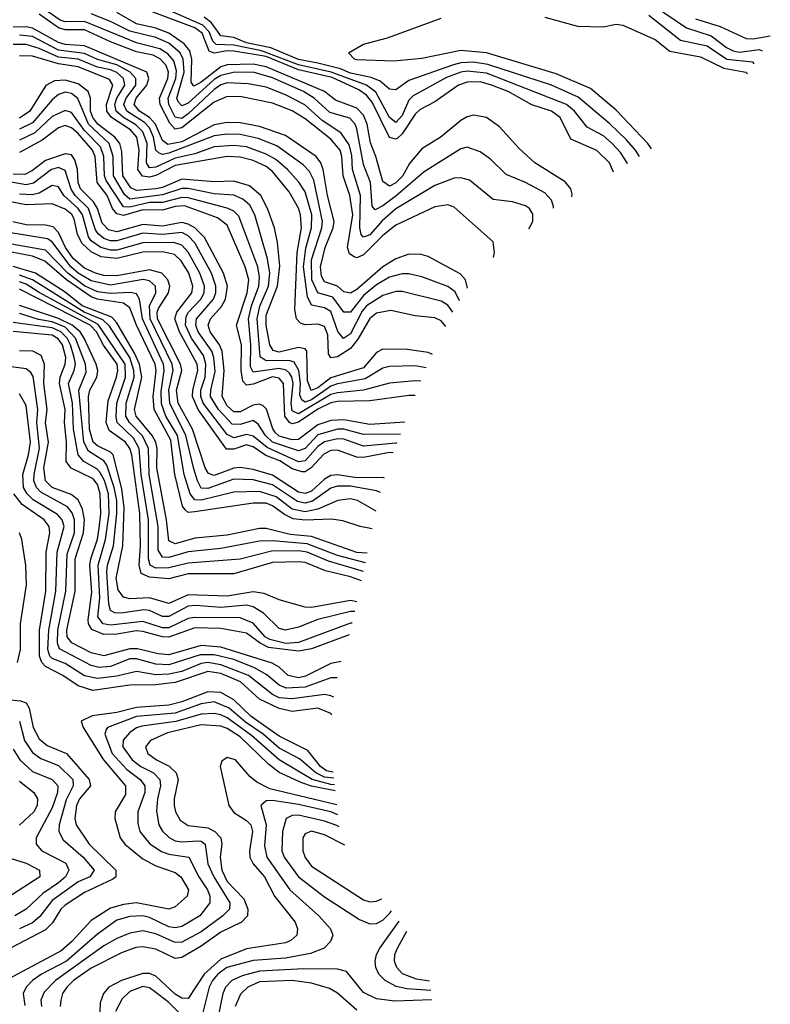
# Model space of a CAD drawing. Header units: inches. Extents: x 884549 to 1028252, y 526810 to 653624.
# Tile 1008 of 1056: x 1022130 to 1024445, y 631457 to 634492. Entities that reach past the tile are written whole.
import ezdxf

# ---------------------------------------------------------------- set-up
doc = ezdxf.new("R2010")
doc.units = ezdxf.units.IN
doc.header["$MEASUREMENT"] = 0
doc.layers.add('B0623', color=7, linetype='Continuous')

msp = doc.modelspace()

# ---------------------------------------------------------------- linework, layer by layer
at = {"layer": 'B0623', "color": 5}
for points, elevation in [([(1024004.1, 634047.7), (1024003.4, 634050), (1023982.5, 634082.5), (1023957.3, 634110), (1023930, 634133.2), (1023880.4, 634160.4), (1023840.9, 634210), (1023816.2, 634230), (1023570, 634326.5), (1023510, 634332.6), (1023490, 634330), (1023446.5, 634313.5), (1023343.3, 634256.7), (1023330, 634243.8), (1023310, 634195.9), (1023290, 634174.7), (1023270, 634190.3), (1023228, 634268), (1023199.2, 634290), (1023090.2, 634330.2), (1022990, 634352.3), (1022875.9, 634395.9), (1022790, 634413.3), (1022735.7, 634415.7), (1022725.4, 634425.4), (1022713.9, 634453.9), (1022695, 634475), (1022527.9, 634547.9)], 1460), ([(1024050, 634559.6), (1024186.3, 634466.3), (1024262.5, 634442.4), (1024310, 634405.5), (1024330, 634395.2), (1024350, 634391.6), (1024410, 634399.7), (1024419.4, 634396.1)], 1460), ([(1023700, 633847.3), (1023712.3, 633870), (1023712.5, 633892.5), (1023701.9, 633910), (1023690, 633918.2), (1023650, 633929.9), (1023590, 633937.9), (1023517, 633997), (1023490, 634004.5), (1023470, 634003.1), (1023410, 633980.6), (1023290, 633909), (1023248.3, 633871.7), (1023210, 633829), (1023190, 633821.5), (1023182.7, 633830), (1023179.4, 633850), (1023181.2, 633950), (1023156.6, 634030), (1023154, 634074), (1023145.7, 634105.7), (1023121.4, 634141.4), (1023061.7, 634181.7), (1023009.7, 634229.7), (1022950, 634259.9), (1022890, 634283.2), (1022834.2, 634294.2), (1022770, 634297.1), (1022750, 634290.7), (1022730, 634276.2), (1022650, 634201), (1022630, 634187.5), (1022610, 634190.8), (1022590.1, 634230), (1022588.4, 634250), (1022611.1, 634310), (1022614, 634334), (1022605.3, 634365.3), (1022586.6, 634386.6), (1022561.8, 634401.8), (1022490, 634420.8), (1022330, 634486.5), (1022270, 634484.8), (1022255.4, 634490), (1022204.8, 634524.8)], 1560), ([(1023833, 633945.4), (1023834, 633954), (1023829.5, 633970), (1023811.8, 633991.8), (1023718.3, 634050), (1023670, 634095), (1023610, 634161.5), (1023570, 634189.9), (1023530, 634197.4), (1023510, 634192.7), (1023490, 634181.2), (1023430, 634130.3), (1023370, 634093.8), (1023331.9, 634048.1), (1023310.3, 634009.7), (1023290, 633989.1), (1023270, 633978.9), (1023250, 633992.8), (1023228.8, 634070), (1023212.2, 634112.2), (1023201.3, 634170), (1023190, 634197), (1023170, 634219), (1023104, 634244), (1023070, 634270.7), (1022890, 634346), (1022850, 634354.5), (1022770, 634352.1), (1022750, 634346.5), (1022690, 634299.4), (1022666.7, 634286.7), (1022659.1, 634299.1), (1022660.5, 634370), (1022655.2, 634395.2), (1022637.5, 634417.5), (1022590, 634450), (1022550, 634465.7), (1022490, 634479.4), (1022430, 634513.6)], 1520), ([(1023961, 634021.6), (1023948.5, 634050), (1023910, 634088.5), (1023830, 634123.6), (1023797, 634190), (1023770, 634209.7), (1023709.6, 634229.6), (1023636.6, 634270), (1023585.2, 634290), (1023550, 634299.7), (1023510, 634299.6), (1023483, 634290), (1023410, 634238.1), (1023364.8, 634215.2), (1023350, 634200.8), (1023310, 634139.8), (1023294.1, 634125.9), (1023290, 634123), (1023270, 634128.6), (1023217.2, 634237.2), (1023199.3, 634259.3), (1023175.5, 634275.5), (1023093.2, 634313.2), (1022990, 634337.5), (1022890, 634378.2), (1022790, 634394.6), (1022770, 634395.9), (1022730, 634388.8), (1022714.3, 634394.3), (1022692.3, 634450), (1022670, 634466.7), (1022522.4, 634522.4)], 1480), ([(1023590.8, 633758.8), (1023594.3, 633774.3), (1023590, 633806.6), (1023470, 633914.2), (1023450, 633921.3), (1023410, 633914.7), (1023290, 633858.1), (1023250, 633826.3), (1023190, 633767.2), (1023170, 633758), (1023161.2, 633761.2), (1023147.1, 633770), (1023141, 633790), (1023157.1, 633890), (1023147.9, 633950), (1023127.9, 634010), (1023123.7, 634070), (1023118, 634090), (1023090, 634123), (1023010, 634185.8), (1022970, 634211.2), (1022910, 634234.8), (1022813.6, 634253.6), (1022770, 634255.4), (1022730, 634237.1), (1022630, 634158.3), (1022610, 634154.2), (1022593, 634173), (1022563.1, 634230), (1022561.3, 634250), (1022587.1, 634310), (1022588.7, 634330), (1022581.7, 634350), (1022564.4, 634370), (1022542.1, 634382.1), (1022490, 634393.1), (1022410, 634423.1), (1022330, 634460.7), (1022270, 634460.3), (1022250, 634466.5), (1022190, 634508.8)], 1580), ([(1023776.6, 633910.7), (1023776.3, 633916.3), (1023770, 633934.9), (1023750, 633957.5), (1023690, 633989.6), (1023630, 634014), (1023582, 634062), (1023550, 634084.7), (1023510, 634098.7), (1023490, 634093.8), (1023377, 634023), (1023291.1, 633948.9), (1023250, 633917.6), (1023226.1, 633906.1), (1023217.4, 633917.4), (1023212.1, 633990), (1023190, 634045.5), (1023170, 634155), (1023164.9, 634170), (1023148.5, 634188.5), (1023086, 634206), (1023038.5, 634250), (1023005, 634270), (1022910, 634312.4), (1022850, 634329.6), (1022788.6, 634328.6), (1022750, 634319.9), (1022730, 634306.9), (1022650, 634234.6), (1022630, 634226.1), (1022618.4, 634238.4), (1022614.6, 634250), (1022637.4, 634330), (1022634.3, 634370), (1022624.6, 634390), (1022590, 634419.4), (1022550, 634437), (1022470, 634456.5), (1022410, 634486.3), (1022350, 634509.5)], 1540), ([(1024041.5, 634070.4), (1024028.9, 634090), (1024001, 634121), (1023950, 634170.8), (1023852.4, 634252.4), (1023769.6, 634289.6), (1023574, 634354), (1023530, 634360.3), (1023490, 634358.5), (1023467.7, 634352.3), (1023330, 634304.1), (1023290, 634275.4), (1023270, 634277.1), (1023242, 634302), (1023213.6, 634313.6), (1023150, 634327), (1023119.9, 634339.9), (1023050, 634358), (1022990, 634369.1), (1022904.7, 634404.7), (1022830, 634420.5), (1022790, 634436.7), (1022750, 634441.6), (1022721.6, 634481.6), (1022699.1, 634499.1)], 1440), ([(1024078.5, 634093.7), (1024067.3, 634110), (1023970, 634212.4), (1023890, 634279.1), (1023784.7, 634324.7), (1023570, 634389), (1023490, 634396.8), (1023370, 634371.9), (1023283.5, 634363.5), (1023170, 634368.2), (1023162.9, 634370), (1023144, 634390), (1023190, 634416.5), (1023264.2, 634435.8), (1023430, 634496.3)], 1420), ([(1023750, 634499.4), (1023850, 634472.2), (1023929.9, 634470.1), (1023970, 634477.8), (1023990, 634474.7), (1024090, 634430.5), (1024135, 634395), (1024230, 634377.4), (1024301.9, 634341.9), (1024369, 634330), (1024374, 634325.1)], 1420), ([(1024070, 634505.4), (1024168.1, 634428.1), (1024250, 634410.6), (1024310.4, 634370.4), (1024390, 634361.6), (1024393.6, 634355.7)], 1440), ([(1024214.1, 634494.1), (1024290.6, 634470.6), (1024370, 634433.4), (1024392.2, 634432.2), (1024444.9, 634441.9)], 1480), ([(1023510.9, 633664.6), (1023504.4, 633690), (1023488.2, 633708.2), (1023390, 633761.5), (1023368.1, 633768.1), (1023330, 633769), (1023290, 633755), (1023250, 633730.4), (1023170, 633659.6), (1023150, 633648.6), (1023130, 633652.8), (1023110, 633670.8), (1023070, 633683.2), (1023060.8, 633700.8), (1023057.5, 633730), (1023071.9, 633790), (1023096.3, 633850), (1023100.1, 633870), (1023079.7, 633950), (1023065.6, 634030), (1023058.7, 634050), (1023044.1, 634070), (1022950, 634135.1), (1022870, 634162.6), (1022810, 634174.2), (1022770, 634174.9), (1022730, 634167.1), (1022630, 634115.6), (1022586.8, 634106.8), (1022570, 634119.7), (1022548.9, 634170), (1022530.1, 634190.1), (1022500, 634210), (1022483.2, 634230), (1022489.5, 634250), (1022522.1, 634290), (1022528.4, 634310), (1022522, 634330), (1022330, 634411.4), (1022270, 634414.9), (1022250, 634421), (1022170, 634466), (1022150, 634470.1), (1022110, 634468.6)], 1620), ([(1023486.5, 633624.9), (1023472.6, 633652.6), (1023450, 633669.7), (1023370, 633699.4), (1023330, 633708.8), (1023310, 633708.6), (1023270, 633698), (1023230, 633674.2), (1023190, 633641.5), (1023150, 633589.9), (1023130, 633589.9), (1023096.1, 633636.1), (1023049.9, 633649.9), (1023030.9, 633690), (1023030, 633751.5), (1023062.1, 633850), (1023064.3, 633870), (1023036.7, 633996.7), (1023023.4, 634023.4), (1023004.7, 634044.7), (1022922.6, 634102.6), (1022865, 634125), (1022810, 634138.1), (1022770, 634138.8), (1022730, 634133.2), (1022590, 634080), (1022570, 634076.4), (1022560, 634080), (1022549.7, 634089.7), (1022542.8, 634130), (1022530, 634157.9), (1022514.5, 634174.5), (1022460.1, 634210), (1022451, 634230), (1022458, 634250), (1022488.1, 634290), (1022488.7, 634310), (1022470.7, 634330), (1022430, 634352.1), (1022370, 634369.2), (1022330, 634387.2), (1022250, 634398), (1022170, 634439.4), (1022130, 634444.1)], 1640), ([(1023465.3, 633590.6), (1023450, 633611.5), (1023430, 633624.1), (1023310, 633654.1), (1023290, 633654.1), (1023250, 633641.9), (1023199.8, 633610), (1023186.7, 633593.3), (1023150, 633523.6), (1023128.6, 633508.6), (1023111.1, 633531.1), (1023090, 633592.3), (1023070, 633603.3), (1023030, 633612.2), (1023017.2, 633637.2), (1023005.2, 633730), (1023012.4, 633787.6), (1023030, 633850), (1023030.6, 633890), (1023010, 633960.6), (1022990.9, 633990.9), (1022955.8, 634030), (1022920.4, 634060.4), (1022890, 634077.6), (1022830, 634099.3), (1022790, 634104.4), (1022730, 634099.3), (1022670, 634078), (1022610, 634064.7), (1022550, 634037.6), (1022530, 634034.9), (1022521.2, 634050), (1022523.1, 634110), (1022510, 634145.8), (1022487.9, 634167.9), (1022450, 634190), (1022428.1, 634210), (1022423.7, 634230), (1022430.1, 634250), (1022454.4, 634290), (1022450.6, 634310.6), (1022430, 634329.1), (1022410, 634336.7), (1022370, 634345.6), (1022310, 634369.9), (1022250, 634376.4), (1022190, 634403), (1022150, 634415.3), (1022110, 634414.9)], 1660), ([(1023443.8, 633545.6), (1023430, 633563), (1023410, 633573.2), (1023350, 633578.7), (1023275.1, 633595.1), (1023230, 633586.7), (1023210, 633570.5), (1023172.8, 633507.2), (1023150, 633477.7), (1023110, 633452.5), (1023089.2, 633449.2), (1023082.2, 633462.2), (1023080, 633520), (1023070, 633545.9), (1023050, 633553.7), (1023010, 633551.2), (1022996.5, 633556.5), (1022983.5, 633570), (1022978.7, 633598.7), (1022986.1, 633773.9), (1022998.9, 633850), (1022996.3, 633890), (1022990, 633910.4), (1022961.1, 633961.1), (1022910, 634024.2), (1022890, 634039.5), (1022850, 634057.4), (1022810, 634068), (1022770, 634069.8), (1022610, 634042.1), (1022550, 634011.6), (1022530, 634006.2), (1022509.3, 634009.3), (1022494.4, 634030), (1022499, 634090), (1022491.1, 634130), (1022472.2, 634152.2), (1022413.6, 634190), (1022399.3, 634210), (1022397.8, 634230), (1022417.8, 634290), (1022407.4, 634307.4), (1022310, 634346.8), (1022250, 634355.6), (1022170, 634379.1), (1022130, 634380.2)], 1680), ([(1023402.9, 633459.3), (1023390, 633466), (1023324.7, 633475.3), (1023250, 633476.4), (1023230, 633465.9), (1023190, 633418.9), (1023090, 633388.1), (1023050, 633356.7), (1023029.1, 633349.1), (1023018.1, 633378.1), (1023015.1, 633470), (1023010, 633477.6), (1022990, 633481.5), (1022930, 633467.1), (1022912, 633472), (1022901.6, 633490), (1022890.3, 633550), (1022890, 633580.7), (1022925.6, 633670), (1022932.6, 633732.6), (1022925.2, 633805.2), (1022915.5, 633850), (1022894.5, 633910), (1022873.7, 633950), (1022839.1, 633979.1), (1022790, 633994.4), (1022730, 633991.6), (1022630, 633999.7), (1022570, 633974.7), (1022550, 633970.7), (1022490, 633964.8), (1022473.1, 633973.1), (1022447.9, 634010), (1022445, 634085), (1022438.6, 634110), (1022423.3, 634130), (1022370.6, 634170), (1022355.2, 634190), (1022348.9, 634210), (1022348.4, 634250), (1022341.6, 634270), (1022310, 634294.2), (1022270, 634305.5), (1022237.2, 634302.8), (1022210.7, 634289.3), (1022161, 634210), (1022130, 634188.3)], 1720), ([(1023383.7, 633418.6), (1023350, 633424.7), (1023270, 633422.6), (1023250, 633418), (1023195.5, 633384.5), (1023110, 633369.8), (1023090, 633362.5), (1023030, 633320.5), (1023010, 633312.7), (1023000, 633320), (1022994.2, 633334.2), (1022996.3, 633370), (1022990.8, 633410.8), (1022976.4, 633436.4), (1022960.8, 633440.8), (1022890, 633440.4), (1022872.1, 633452.1), (1022862.3, 633570), (1022870.8, 633609.2), (1022897.3, 633670), (1022901.8, 633710), (1022894.5, 633754.5), (1022855.1, 633890), (1022839.7, 633919.7), (1022818.7, 633938.7), (1022790, 633950.4), (1022730, 633954.9), (1022650, 633971.5), (1022630, 633971.6), (1022570, 633951.6), (1022470, 633938.8), (1022453.3, 633953.3), (1022419, 634010), (1022417.9, 634070), (1022405.7, 634110), (1022341.9, 634170), (1022308.9, 634248.9), (1022290, 634264.1), (1022270, 634268), (1022250, 634260.8), (1022230, 634244.5), (1022170, 634173.7), (1022130, 634154.7)], 1740), ([(1023367.2, 633377.1), (1023350, 633378.5), (1023270, 633371.2), (1023190, 633349.5), (1023110, 633341.8), (1023090, 633336.2), (1022990, 633277.2), (1022970, 633286.1), (1022967.5, 633310), (1022973.2, 633370), (1022969.8, 633390), (1022962, 633402), (1022951.5, 633411.5), (1022930, 633416.1), (1022850, 633405.7), (1022841.9, 633421.9), (1022842.6, 633490), (1022835.4, 633570), (1022845.1, 633610), (1022867.9, 633670), (1022870, 633698.4), (1022864.1, 633730), (1022805.8, 633885.8), (1022790, 633901.1), (1022770.3, 633910.3), (1022650, 633942.7), (1022630, 633943.9), (1022570, 633928.2), (1022530, 633928.6), (1022470, 633913.9), (1022450, 633914.5), (1022396.5, 633996.5), (1022392, 634010), (1022390, 634070), (1022379.3, 634099.3), (1022330.4, 634150.4), (1022290, 634205.7), (1022270, 634211.8), (1022230, 634193.6), (1022176.8, 634143.2), (1022130, 634120)], 1760), ([(1023350.1, 633333.3), (1023330, 633333.6), (1023210, 633317.1), (1023110, 633314.9), (1023090, 633310.4), (1023050, 633290.9), (1022990, 633251), (1022970, 633246), (1022962.3, 633250), (1022947.9, 633270), (1022944.1, 633370), (1022930, 633386.7), (1022910, 633391.2), (1022850, 633367.8), (1022830, 633364.7), (1022817.9, 633377.9), (1022813.1, 633410), (1022813.9, 633490), (1022798.6, 633550), (1022831.5, 633650), (1022836.4, 633690), (1022825.7, 633730), (1022770, 633857.9), (1022740.6, 633880.6), (1022638.2, 633918.2), (1022610, 633915.6), (1022570, 633904.3), (1022510, 633905.9), (1022450, 633888.6), (1022430, 633892.8), (1022416.6, 633910), (1022399.9, 633950), (1022368.9, 633990), (1022362.4, 634070), (1022355, 634090), (1022310, 634141.3), (1022290, 634158.7), (1022270, 634165.3), (1022250, 634158.2), (1022199.8, 634120.2), (1022130, 634082)], 1780), ([(1023318.2, 633251), (1023210, 633243.8), (1023130, 633258.8), (1023090, 633256.6), (1023050, 633243.3), (1022990, 633197.8), (1022970, 633196.2), (1022930, 633207.8), (1022918.6, 633218.6), (1022910.8, 633230.7), (1022891.5, 633291.5), (1022881, 633301), (1022870, 633306.2), (1022850, 633303.6), (1022810, 633282.5), (1022790, 633282.6), (1022770, 633301), (1022754, 633330), (1022760.7, 633410), (1022754.1, 633470), (1022746.2, 633490), (1022717, 633530), (1022711.2, 633550), (1022718.1, 633570), (1022752.3, 633607.7), (1022765.2, 633630), (1022770.6, 633670), (1022758.4, 633710), (1022700.4, 633820.4), (1022670.4, 633850.4), (1022650, 633861.6), (1022630, 633866.1), (1022570, 633855.3), (1022510, 633860.6), (1022430, 633838.2), (1022403.8, 633843.8), (1022384.1, 633864.1), (1022369.6, 633910), (1022357.5, 633930), (1022317.1, 633970), (1022310, 633990), (1022308, 634030), (1022300, 634060), (1022290, 634074.7), (1022270, 634078.7), (1022210, 634057.9), (1022170, 634027.2), (1022145.5, 634014.5), (1022110, 634015.2)], 1820), ([(1023304.3, 633214.6), (1023190, 633213.1), (1023130, 633229.4), (1023110, 633229.8), (1023050, 633212.6), (1023010, 633170.2), (1022990, 633162.8), (1022910, 633190), (1022887.7, 633210), (1022865.5, 633245.5), (1022850, 633256.7), (1022810, 633243.6), (1022785.4, 633245.4), (1022743.1, 633290), (1022719, 633330), (1022719.1, 633350), (1022732.7, 633407.3), (1022728.7, 633450), (1022722.3, 633470), (1022680.5, 633530), (1022673.1, 633550), (1022675.4, 633570), (1022728, 633630), (1022735.2, 633650), (1022735.4, 633670), (1022721.5, 633710), (1022670, 633803.6), (1022650, 633825.7), (1022630, 633835.3), (1022570, 633829.5), (1022510, 633833.3), (1022430, 633809.7), (1022410, 633810), (1022390, 633817.1), (1022371.7, 633831.6), (1022364, 633844), (1022342.4, 633910), (1022300.8, 633950), (1022289, 633969), (1022270, 634027.3), (1022250, 634035.7), (1022227.9, 634030), (1022172.3, 633987.7), (1022150, 633982.3), (1022050, 634000.1)], 1840), ([(1023293.5, 633186.5), (1023290, 633186.9), (1023190, 633177.6), (1023130, 633198.8), (1023110, 633199.8), (1023069.9, 633190.1), (1023050, 633176.1), (1023010, 633131.8), (1022990, 633129.2), (1022892.9, 633172.9), (1022850, 633208.4), (1022830, 633212.7), (1022790, 633203.1), (1022770, 633212.9), (1022695.6, 633310), (1022688.7, 633330), (1022689.2, 633350), (1022702.4, 633390), (1022704.6, 633430), (1022696.4, 633456.4), (1022660.1, 633510), (1022641.4, 633550), (1022643.3, 633576.7), (1022650.4, 633590), (1022688.8, 633630), (1022698.5, 633650), (1022699.7, 633670), (1022686, 633710), (1022650, 633775.2), (1022630, 633796.7), (1022605.4, 633805.4), (1022510, 633803.5), (1022430, 633781.6), (1022410, 633781.3), (1022380.3, 633790), (1022350.8, 633810), (1022342.4, 633822.4), (1022323.7, 633890), (1022310, 633909.3), (1022265.9, 633950), (1022250, 633976.8), (1022230, 633980.8), (1022190, 633957.3), (1022168.5, 633951.5), (1022130, 633953.9)], 1860), ([(1023282.2, 633157), (1023270, 633157.5), (1023190, 633142.2), (1023170, 633143.4), (1023110, 633165.2), (1023090, 633163.4), (1023067.5, 633152.5), (1023029.3, 633110.7), (1023010, 633098.3), (1023001.6, 633098.4), (1022970, 633107), (1022932.4, 633132.4), (1022888.7, 633148.7), (1022850, 633175), (1022830, 633181.1), (1022790, 633167.9), (1022767.9, 633167.9), (1022680, 633290), (1022663.2, 633330), (1022664, 633350), (1022679.4, 633410), (1022677.5, 633430), (1022622.5, 633530), (1022609, 633570), (1022614.8, 633590), (1022661, 633650), (1022663.8, 633670), (1022651.7, 633710), (1022628.3, 633748.3), (1022607.6, 633767.6), (1022570, 633775.7), (1022510, 633775.5), (1022430, 633755.2), (1022380.9, 633760.9), (1022350, 633775.8), (1022322.3, 633802.3), (1022308.6, 633830), (1022297.7, 633877.7), (1022290.8, 633890.8), (1022270, 633907.5), (1022230, 633923.8), (1022150, 633920.7), (1022070, 633936.6)], 1880), ([(1023255.3, 633078.6), (1023250, 633081), (1023170, 633079.6), (1023110, 633089.1), (1023090, 633086.4), (1023070, 633075.3), (1023030, 633038.9), (1023010, 633031), (1022990, 633035.6), (1022910, 633087.3), (1022850, 633105.7), (1022810, 633111.5), (1022790, 633109.3), (1022730, 633087), (1022712.6, 633092.6), (1022701.9, 633110), (1022663.1, 633230), (1022618.5, 633310), (1022614, 633350), (1022629.8, 633410), (1022626.2, 633430), (1022555.5, 633570), (1022554.4, 633590), (1022558.5, 633601.5), (1022589.2, 633650), (1022593.3, 633670), (1022587.2, 633690), (1022568.1, 633710), (1022530, 633720.9), (1022430, 633702.1), (1022390, 633703.3), (1022363.8, 633710), (1022330, 633725.8), (1022295.3, 633755.3), (1022271, 633790), (1022250, 633835.7), (1022232.9, 633853), (1022210, 633858.7), (1022150, 633859.3), (1022109, 633869)], 1920), ([(1023242.3, 633034.5), (1023230, 633039.6), (1023150, 633054), (1023110, 633054.1), (1023090, 633047.6), (1023032.7, 633007.3), (1023010, 633001.7), (1022986.6, 633006.6), (1022910, 633057.8), (1022850, 633073.9), (1022790, 633075.7), (1022710, 633046.3), (1022690, 633047.9), (1022678.1, 633070), (1022666.9, 633106.9), (1022642.9, 633210), (1022592.9, 633310), (1022589.6, 633350), (1022603.6, 633410), (1022600.8, 633430), (1022532.4, 633570), (1022530.7, 633609.3), (1022549.5, 633650), (1022549.3, 633670), (1022530, 633687.2), (1022510.9, 633691), (1022410, 633673.2), (1022350, 633686.9), (1022310.8, 633710), (1022287.3, 633730), (1022230, 633807.3), (1022215.9, 633815.9), (1022090, 633836.5)], 1940), ([(1023228.9, 632977.2), (1023171.7, 633010), (1023150, 633015.1), (1023111.1, 633010), (1023050, 632982.6), (1023010, 632974.5), (1022970, 632983.3), (1022921.5, 633021.5), (1022870, 633037.5), (1022790, 633034.9), (1022690, 633011.2), (1022670, 633012.1), (1022655.9, 633030), (1022637.5, 633090), (1022616.5, 633210), (1022581.2, 633270), (1022567.8, 633307.8), (1022565.9, 633345.9), (1022575.8, 633410), (1022573.6, 633430), (1022508.4, 633570), (1022499.3, 633630), (1022490, 633647), (1022470.7, 633650.7), (1022410, 633647.3), (1022370, 633653.1), (1022330, 633671.8), (1022278.6, 633710), (1022210, 633780.8), (1022070, 633806.2)], 1960), ([(1023217.5, 632922), (1023180.4, 632930), (1023126.6, 632946.6), (1023091.7, 632951.7), (1023010, 632948.7), (1022973.1, 632953.1), (1022946.3, 632966.3), (1022910, 632993.1), (1022890, 633001), (1022850, 633002), (1022670, 632974.3), (1022650, 632972.9), (1022640.5, 632980.5), (1022632.5, 632992.5), (1022608.5, 633090), (1022595.9, 633195.9), (1022544.3, 633290), (1022542.2, 633330), (1022550.6, 633410), (1022547.4, 633430), (1022490.2, 633550.2), (1022470, 633603.7), (1022450, 633618.1), (1022370, 633629.9), (1022350, 633637.3), (1022274.3, 633690), (1022207.7, 633747.7), (1022170, 633762.6), (1022104.9, 633775.1)], 1980), ([(1023202, 632846.9), (1023170, 632849.1), (1023030, 632898.6), (1022964.5, 632904.5), (1022890, 632923.3), (1022870, 632923.8), (1022770, 632902.4), (1022670, 632893.5), (1022610, 632876), (1022590, 632885.1), (1022582.5, 632950), (1022553.4, 633110), (1022554.3, 633170), (1022549.8, 633189.8), (1022539, 633210), (1022489.3, 633269.3), (1022484.1, 633290), (1022506.7, 633390), (1022500, 633430), (1022484.2, 633464.2), (1022430, 633557.4), (1022414.4, 633574.4), (1022323, 633610), (1022270, 633651.4), (1022178.5, 633710), (1022110, 633731.1)], 2020), ([(1023196, 632817.8), (1023110, 632840.4), (1023016.1, 632876.1), (1022910, 632885.9), (1022870, 632884.3), (1022750, 632862.1), (1022650, 632851.2), (1022590, 632833.7), (1022570, 632834.8), (1022556.7, 632856.7), (1022556.8, 632930), (1022529.8, 633090), (1022527.7, 633170), (1022509.2, 633209.2), (1022468.8, 633250), (1022457.9, 633270), (1022458.5, 633310), (1022482.6, 633390), (1022482.5, 633410), (1022469.7, 633450), (1022407, 633547), (1022386.2, 633566.2), (1022328.8, 633590), (1022170, 633690), (1022130, 633704.6)], 2040), ([(1023190, 632790.5), (1023082.9, 632822.9), (1023017, 632850), (1022990, 632854.6), (1022906.4, 632853.6), (1022810, 632829.3), (1022650, 632816.5), (1022590, 632801.8), (1022550, 632800.9), (1022532.7, 632810), (1022527, 632830), (1022527.1, 632950), (1022504.7, 633090), (1022499, 633170), (1022481.4, 633201.4), (1022430.5, 633250), (1022427.1, 633267.1), (1022429.9, 633310.1), (1022456.4, 633390), (1022455.8, 633430), (1022372.3, 633552.3), (1022190, 633650.7), (1022150, 633676.6), (1022130, 633683.2)], 2060), ([(1023184, 632762.4), (1023150, 632774.6), (1023073.3, 632793.3), (1023010, 632818.4), (1022990, 632821), (1022910, 632818.9), (1022790, 632783.4), (1022650, 632784.1), (1022590, 632768.7), (1022530, 632773.4), (1022504.3, 632784.3), (1022498.8, 632810), (1022502.8, 632870), (1022500.2, 632970), (1022475.7, 633150), (1022469.8, 633170), (1022456.7, 633190), (1022405.9, 633225.9), (1022397, 633250), (1022402.8, 633317.2), (1022429, 633390), (1022432.9, 633410), (1022430.8, 633430), (1022388.4, 633488.4), (1022366.8, 633530), (1022347.3, 633550), (1022130, 633660.8)], 2080), ([(1023169.8, 632697.4), (1023150, 632701.4), (1023030, 632680), (1023010, 632681), (1022930, 632703.7), (1022883.5, 632723.5), (1022850, 632727.7), (1022770, 632714.9), (1022650, 632718.7), (1022590, 632692.7), (1022530, 632709.4), (1022470, 632706.7), (1022450, 632712), (1022434.2, 632734.2), (1022427.7, 632770), (1022448.2, 632870), (1022452.4, 632987.6), (1022445.2, 633045.2), (1022417.9, 633150), (1022410, 633159), (1022370, 633178.7), (1022356.9, 633190), (1022344.9, 633230), (1022341.9, 633330), (1022346.3, 633350), (1022367.9, 633390), (1022371.4, 633410), (1022365.7, 633430), (1022329.2, 633510), (1022316.1, 633530), (1022291.6, 633550), (1022250, 633570.3), (1022130, 633611)], 2120), ([(1023163.3, 632667.3), (1023150, 632667.8), (1023050, 632642.8), (1022990, 632619.1), (1022950, 632609.9), (1022930, 632615.6), (1022882.1, 632662.1), (1022850, 632681.8), (1022830, 632687.3), (1022750, 632680.1), (1022673.7, 632686.3), (1022650, 632683.9), (1022590, 632652.2), (1022570, 632652), (1022530, 632670.6), (1022512.7, 632672.7), (1022442.5, 632662.5), (1022423.9, 632663.9), (1022410.4, 632670.4), (1022405.2, 632690), (1022399.1, 632790), (1022400.8, 632810), (1022419.2, 632870), (1022430.1, 632969.9), (1022429.4, 633010), (1022421.8, 633050), (1022398.4, 633118.4), (1022390, 633132.1), (1022342.1, 633162.1), (1022328.1, 633190), (1022312.1, 633350), (1022334.7, 633405.3), (1022332.7, 633430), (1022302.5, 633510), (1022270, 633543.6), (1022230, 633560.5), (1022187.9, 633567.9), (1022130, 633585.7)], 2140), ([(1023155.4, 632631.2), (1023150, 632631.8), (1022990, 632571.6), (1022950.8, 632569.2), (1022901, 632581), (1022887.2, 632590), (1022850, 632631.8), (1022810, 632648.1), (1022670, 632649.3), (1022650, 632646.1), (1022590, 632617.3), (1022570, 632617.7), (1022510, 632636.9), (1022410, 632625.4), (1022387.4, 632630), (1022371.3, 632651.3), (1022377.1, 632710), (1022371.9, 632810), (1022394.6, 632890), (1022405.7, 632970), (1022403.8, 633030), (1022391.8, 633071.8), (1022377.2, 633097.2), (1022367.8, 633107.8), (1022327.6, 633130), (1022310, 633150), (1022296.1, 633230), (1022292.8, 633310), (1022280.7, 633370), (1022298, 633410), (1022301.7, 633430), (1022298.5, 633450), (1022287.2, 633490), (1022276.7, 633510), (1022256.5, 633530), (1022230, 633542.3), (1022110, 633558.5)], 2160), ([(1023146.2, 632595.6), (1023030, 632552.5), (1022990, 632545.4), (1022897.1, 632557.1), (1022871.6, 632570), (1022830, 632600.7), (1022750, 632615.6), (1022670, 632616.8), (1022590, 632588.5), (1022570, 632589), (1022510, 632606.1), (1022490, 632607.7), (1022430, 632597.3), (1022390, 632596.3), (1022352.2, 632612.2), (1022341.9, 632630), (1022341.5, 632641.5), (1022352.4, 632727.6), (1022346.8, 632810), (1022349, 632830), (1022369.9, 632890.1), (1022375.4, 632924.6), (1022379.9, 632970), (1022378, 633030), (1022370, 633059), (1022356.7, 633076.7), (1022289, 633109), (1022273.8, 633130), (1022274.1, 633190), (1022267.8, 633250), (1022270.8, 633290), (1022252.8, 633370), (1022255, 633390), (1022270.8, 633430), (1022272.5, 633450), (1022262, 633490), (1022248.3, 633508.3), (1022230, 633519.8), (1022110, 633531.1)], 2180), ([(1023121.4, 632513.4), (1023090, 632506.9), (1023011.7, 632468.3), (1022990, 632462.9), (1022958.3, 632470), (1022930, 632496.1), (1022908.5, 632508.5), (1022750, 632558), (1022690, 632562.4), (1022590, 632533.9), (1022556.7, 632536.7), (1022492.9, 632552.8), (1022470, 632552.1), (1022390, 632530.8), (1022350, 632539.8), (1022290.5, 632570.5), (1022276.9, 632590), (1022275.7, 632610), (1022300.7, 632730), (1022301.2, 632830), (1022326.8, 632910), (1022329.7, 632950), (1022323.3, 632983.3), (1022310, 633012.2), (1022288.4, 633028.4), (1022230, 633050.2), (1022209.4, 633070), (1022204.6, 633110), (1022218.7, 633190), (1022209.6, 633250), (1022214.7, 633290), (1022204.8, 633370), (1022206.7, 633430), (1022196.3, 633456.3), (1022170.6, 633470), (1022130, 633470.9)], 2220), ([(1023108.8, 632463.6), (1023090, 632462.7), (1023010, 632434.7), (1022951.4, 632431.4), (1022930, 632440.6), (1022892.6, 632472.6), (1022854, 632494), (1022790, 632519.9), (1022730, 632534), (1022686.4, 632533.6), (1022590, 632503.3), (1022550, 632505.5), (1022490, 632521.7), (1022470, 632521.5), (1022410, 632497.9), (1022375, 632495), (1022350, 632500.9), (1022252.8, 632552.8), (1022246.4, 632570), (1022247.4, 632610), (1022272, 632730), (1022276.1, 632843.9), (1022298.7, 632910), (1022299.4, 632950), (1022291.7, 632971.7), (1022277.1, 632990), (1022195.4, 633035.4), (1022181.5, 633050), (1022174.1, 633070), (1022174.3, 633090), (1022191.2, 633171.2), (1022183, 633250), (1022186.5, 633290), (1022171.5, 633391.5), (1022164.4, 633404.4), (1022150, 633415.6), (1022050, 633428.4)], 2240), ([(1023098.9, 632403.1), (1023090, 632408), (1023070, 632411.8), (1022970, 632398.2), (1022930, 632402), (1022910, 632411.4), (1022835.3, 632470), (1022750, 632503.4), (1022710, 632510), (1022690, 632507.4), (1022630, 632482.7), (1022590, 632474.4), (1022550, 632472.8), (1022490, 632482.7), (1022430, 632468.3), (1022370, 632461.1), (1022330, 632469.8), (1022270, 632507.6), (1022230, 632522.8), (1022223.1, 632530), (1022216.7, 632550), (1022220, 632610), (1022242, 632730), (1022245.2, 632850), (1022266.8, 632930), (1022260.7, 632950), (1022246.3, 632966.3), (1022171.9, 633011.9), (1022152.9, 633030), (1022142, 633050), (1022139.8, 633090), (1022157.7, 633150), (1022163.2, 633190), (1022150, 633302.4), (1022130, 633338.6)], 2260), ([(1023092.4, 632349), (1023090, 632352.7), (1023050, 632369.4), (1022970, 632359.3), (1022930, 632368.7), (1022870, 632397.7), (1022811.3, 632451.3), (1022750, 632476.4), (1022710, 632482.7), (1022610, 632448.5), (1022550, 632441.4), (1022470, 632440.5), (1022355.6, 632424.4), (1022310, 632438.1), (1022263.4, 632470), (1022210, 632498), (1022198.7, 632510), (1022191.4, 632530), (1022191.3, 632610), (1022211.1, 632730), (1022211.8, 632850), (1022222.8, 632910), (1022221, 632930), (1022205.4, 632950), (1022137.6, 632997.6), (1022112.3, 633030)], 2280), ([(1022123.5, 632510), (1022132.2, 632550), (1022132.7, 632630), (1022151.2, 632750), (1022149.1, 632809.1), (1022136.6, 632890), (1022129.8, 632909.8)], 2320), ([(1023097.1, 632172), (1023076.5, 632176.5), (1023057.3, 632190), (1023018.9, 632238.9), (1022930, 632283.2), (1022844.3, 632344.3), (1022790, 632395.6), (1022750, 632417.6), (1022710, 632419.9), (1022630, 632389.1), (1022590, 632378.7), (1022490, 632371.5), (1022430, 632356.6), (1022353.9, 632346.1), (1022319.7, 632330), (1022326, 632310), (1022388.7, 632210), (1022456.1, 632130), (1022456.7, 632103.3), (1022424.6, 632050), (1022423, 632030), (1022440.2, 631970), (1022454.8, 631950), (1022510, 631905.1), (1022550, 631883.7), (1022610, 631863.1), (1022627.3, 631850), (1022650.4, 631810), (1022646.7, 631790), (1022610, 631757.8), (1022590, 631750.3), (1022490, 631769.8), (1022450, 631764.8), (1022410, 631753), (1022350, 631714.9), (1022290.8, 631650), (1022258, 631622), (1022047.3, 631510)], 2320), ([(1022090, 632395.9), (1022132.6, 632392.6), (1022150, 632386.4), (1022159.8, 632370), (1022171.2, 632310), (1022190, 632275.1), (1022214.3, 632254.3), (1022274.2, 632230), (1022344.4, 632150), (1022348.2, 632130), (1022314.1, 632090), (1022305.3, 632070), (1022300.5, 632030), (1022304, 632010), (1022344.5, 631950), (1022426.2, 631870), (1022426.3, 631850), (1022417.4, 631842.6), (1022330, 631801), (1022270, 631762.9), (1022257.1, 631750), (1022231.6, 631708.4), (1022210, 631686.1), (1022101.8, 631630)], 2280), ([(1023098.9, 632154.1), (1023070, 632157.2), (1023042.9, 632170), (1022993.4, 632213.4), (1022930, 632246.5), (1022880.6, 632290), (1022826.9, 632326.9), (1022776.3, 632370), (1022730, 632388.8), (1022690, 632383.1), (1022610, 632354.1), (1022490, 632343.5), (1022400.9, 632310), (1022396.3, 632303.7), (1022393, 632290), (1022415.7, 632230), (1022460.6, 632180.6), (1022501.3, 632150), (1022516.2, 632130), (1022515.8, 632110), (1022494, 632050), (1022493.9, 632013.9), (1022500.8, 631990), (1022531.9, 631951.9), (1022567.7, 631927.7), (1022590, 631919.3), (1022651.7, 631910), (1022682.8, 631850), (1022709.5, 631810), (1022716.8, 631790), (1022716.2, 631770), (1022685.5, 631730), (1022630, 631697.1), (1022610, 631692.3), (1022590, 631696), (1022530, 631724.7), (1022510, 631729.7), (1022470, 631727.4), (1022430, 631716.5), (1022370, 631672.9), (1022274.5, 631590), (1022197.1, 631550), (1022169.4, 631530), (1022150.1, 631510), (1022141.3, 631490), (1022146.4, 631453.6)], 2340), ([(1022129.8, 632330), (1022144.4, 632270), (1022170, 632233.3), (1022194.8, 632214.8), (1022250, 632193.2), (1022293.5, 632150), (1022295.3, 632130), (1022273.2, 632086.8), (1022252.1, 632010), (1022251, 631990), (1022264.1, 631964.1), (1022325.4, 631910), (1022359.7, 631870), (1022346.7, 631850), (1022310, 631833.9), (1022230, 631776.9), (1022192.1, 631727.9), (1022170, 631708.5), (1022130, 631689.5)], 2260), ([(1023101, 632133.4), (1023090, 632134.4), (1023031.7, 632150), (1022930, 632210.7), (1022845.2, 632285.2), (1022770, 632339.4), (1022750, 632349.2), (1022730, 632353.1), (1022690, 632351.3), (1022611.4, 632328.6), (1022506.3, 632313.7), (1022490, 632308.8), (1022470, 632295), (1022449, 632271), (1022448.2, 632250), (1022477.4, 632210), (1022504.1, 632190), (1022542.4, 632170), (1022562, 632150), (1022564.2, 632130), (1022554.6, 632090), (1022551.9, 632051.9), (1022559.2, 632010), (1022570, 631990.7), (1022590.9, 631970.9), (1022610, 631961.2), (1022630, 631957.5), (1022681.2, 631961.2), (1022690, 631960.1), (1022701.8, 631950), (1022710, 631890), (1022728.5, 631850), (1022777.8, 631770), (1022776.9, 631750), (1022757, 631730), (1022690, 631680), (1022630, 631648.2), (1022610, 631647.2), (1022550, 631674), (1022510, 631683.4), (1022470, 631676.1), (1022430, 631660.1), (1022390, 631636.9), (1022240.8, 631530), (1022206, 631494), (1022195.2, 631470), (1022197.4, 631450)], 2360), ([(1023103.1, 632114.7), (1023030, 632129.1), (1022999.9, 632139.9), (1022930, 632171.4), (1022897.1, 632197.1), (1022810, 632280.9), (1022770, 632306.9), (1022750, 632314), (1022690, 632318.3), (1022586.4, 632293.6), (1022533.3, 632270), (1022518.3, 632250), (1022525.1, 632230), (1022552.2, 632210), (1022590.6, 632190.6), (1022612.8, 632170), (1022618.4, 632150), (1022606.1, 632090), (1022606.5, 632070), (1022610.8, 632050), (1022624.9, 632024.9), (1022650, 632007.7), (1022710, 632000.3), (1022732, 631990), (1022750, 631970), (1022753.1, 631950), (1022748.2, 631910), (1022753, 631870), (1022770, 631835.6), (1022821.6, 631781.6), (1022833.8, 631750), (1022833, 631730), (1022814.3, 631710), (1022750, 631679.2), (1022690, 631635.8), (1022630, 631600.9), (1022610, 631597.7), (1022550, 631627.1), (1022510, 631634.5), (1022487.8, 631632.2), (1022444, 631616), (1022350, 631568.5), (1022295.7, 631530), (1022275, 631510), (1022262.5, 631490), (1022256.6, 631470), (1022255.2, 631450)], 2380), ([(1022110, 632243.1), (1022131, 632210), (1022170, 632174.8), (1022230.6, 632150), (1022247.4, 632130), (1022246.3, 632110), (1022230, 632062.1), (1022180.7, 631970), (1022181.4, 631950), (1022198.6, 631930), (1022271.9, 631891.9), (1022281.5, 631870), (1022271.7, 631850), (1022250, 631831.5), (1022201.1, 631798.9), (1022150, 631750.3), (1022115.1, 631730)], 2240), ([(1023108, 632071.6), (1022901.5, 632121.5), (1022861.8, 632141.8), (1022839.4, 632159.4), (1022795.6, 632210), (1022770, 632217.3), (1022753.6, 632206.4), (1022748.3, 632190), (1022775.1, 632070), (1022790, 632047.8), (1022830, 632023.1), (1022842.7, 632010), (1022847.6, 631990), (1022838.3, 631930), (1022840.1, 631910), (1022850.4, 631890), (1022884.8, 631850), (1022916.1, 631790), (1022979.6, 631710), (1022986.8, 631690), (1022984.7, 631670), (1022966.6, 631653.4), (1022950, 631646), (1022830, 631628.3), (1022750, 631596), (1022699.1, 631550), (1022650, 631474.5), (1022630, 631475.7), (1022610, 631488.3), (1022550, 631543.2), (1022530, 631551.8), (1022510, 631552), (1022443.6, 631530), (1022404.6, 631510), (1022388.8, 631490), (1022378.7, 631461.3), (1022371.6, 631310)], 2420), ([(1022130, 632144.5), (1022173.7, 632110), (1022185.5, 632090), (1022183.6, 632070), (1022173.3, 632050), (1022130, 632009.2)], 2220), ([(1023111.5, 632040.5), (1023090, 632049.8), (1022990, 632072.6), (1022910, 632085.2), (1022890, 632084.5), (1022874.2, 632070), (1022890.5, 632010.5), (1022885.2, 631945.2), (1022891.8, 631910), (1022962.9, 631810), (1023052.9, 631730), (1023088.9, 631690), (1023095.5, 631670), (1023088.1, 631650), (1023068.7, 631630), (1023027, 631613), (1022950, 631599.1), (1022850, 631591.9), (1022768.8, 631570), (1022741.5, 631550), (1022724.7, 631530), (1022714.8, 631510), (1022690, 631410.7)], 2440), ([(1022990, 632039.7), (1022970, 632038.6), (1022952.2, 632030), (1022940.1, 631990), (1022938.1, 631930), (1022946, 631910), (1022989.5, 631850), (1023070, 631788), (1023178.2, 631718.2), (1023210, 631704.8), (1023230, 631706.1), (1023250, 631716.7), (1023270, 631736.4), (1023276.3, 631744.6)], 2460), ([(1023115.7, 632003.6), (1023107.6, 632007.6), (1023070, 632021.3), (1022990, 632039.7)], 2460), ([(1023030, 631990.2), (1023010, 631981.9), (1023002.9, 631970), (1023003, 631930), (1023010, 631909.5), (1023030, 631882.3), (1023190, 631778.5), (1023210, 631773.2), (1023230, 631774.8), (1023246.7, 631782.2)], 2480), ([(1023132.5, 631947), (1023070, 631979.6), (1023030, 631990.2)], 2480), ([(1022090, 631910.8), (1022150, 631892.1), (1022190.8, 631870), (1022192.3, 631850), (1022090, 631784)], 2220), ([(1023397.5, 631499), (1023324.3, 631504.3), (1023291.4, 631511.4), (1023257.4, 631530), (1023237.3, 631550), (1023228.3, 631570), (1023226.5, 631590), (1023230.9, 631610), (1023240.5, 631630), (1023300.7, 631713.6)], 2440), ([(1023394.1, 631528), (1023354.1, 631534.1), (1023311.1, 631551.1), (1023292.7, 631570), (1023285.6, 631590), (1023286.9, 631610), (1023295, 631630), (1023323.8, 631681.9)], 2420), ([(1023400.2, 631470.9), (1023286.9, 631466.9), (1023230, 631473.9), (1023190, 631493.5), (1023138.3, 631558.3), (1023110, 631565.6), (1023006.3, 631566.3), (1022870, 631558.7), (1022815.7, 631544.3), (1022784.4, 631530), (1022764.9, 631510), (1022756.9, 631490), (1022739.6, 631410)], 2460), ([(1022650, 631403.9), (1022590, 631462), (1022550, 631493.6), (1022530, 631507.9), (1022510, 631511.7), (1022470, 631495.9), (1022446.2, 631473.8), (1022425.8, 631434.2)], 2440), ([(1023170, 631438.8), (1023110, 631491.4), (1023085.9, 631505.9), (1023030, 631522), (1022970.1, 631530.1), (1022870, 631526.1), (1022833.5, 631510), (1022811.5, 631488.5), (1022794.2, 631450)], 2480)]:
    msp.add_lwpolyline(points, dxfattribs=dict(at, elevation=elevation))

doc.saveas('drawing.dxf')
